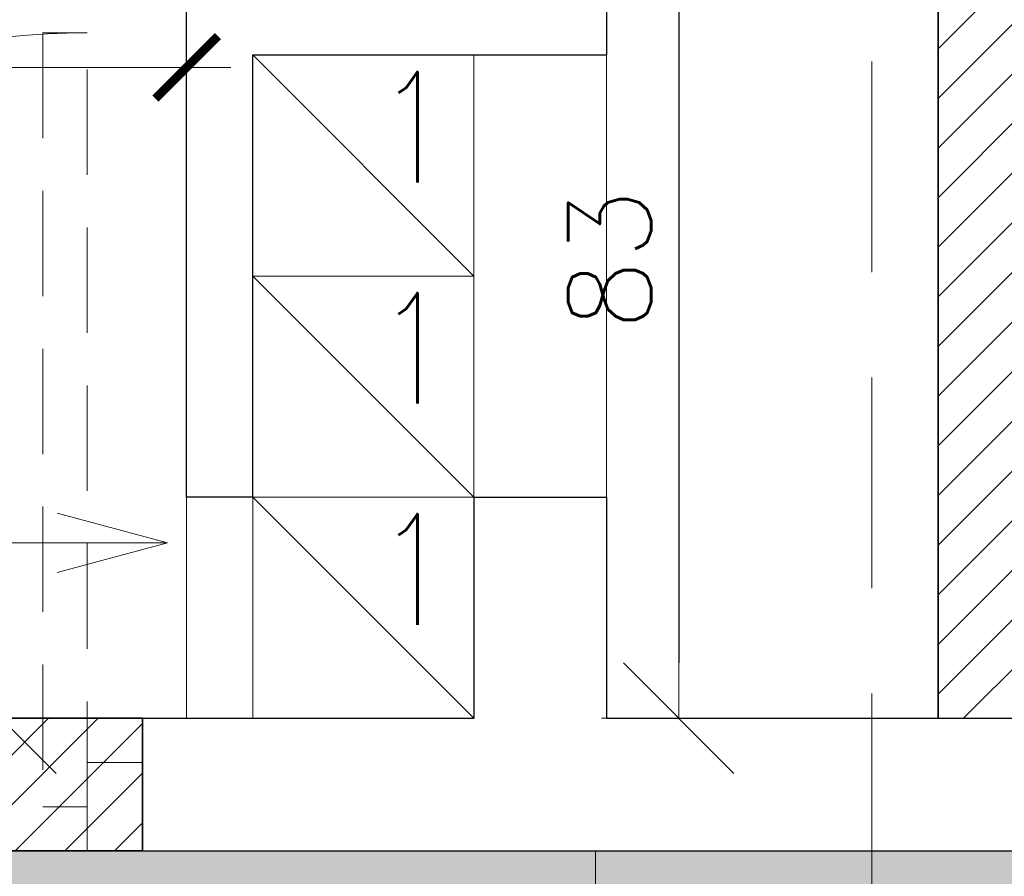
# Model space of a CAD drawing. Header units: millimetres. Extents: x 15214 to 140083, y -437840 to -79279.
# Tile 432 of 656: x 59546 to 59636, y -194647 to -194569. Entities that reach past the tile are written whole.
import ezdxf

# ---------------------------------------------------------------- set-up
doc = ezdxf.new("R2010")
doc.units = ezdxf.units.MM
doc.linetypes.add('HIDDEN', pattern=[9.525, 6.35, -3.175])
doc.linetypes.add('HIDDEN2', pattern=[4.7625, 3.175, -1.5875])
doc.layers.get('0').update_dxf_attribs({"lineweight": 0})
for name, color, linetype, lineweight in [('!! 0 posadzki winyle 2', 43, 'Continuous', 9), ('Hatch', 4, 'Continuous', 5), ('Istn-sciany', 3, 'Continuous', 30), ('Istn-went', 5, 'Continuous', 13), ('Istn-widok', 1, 'Continuous', 15), ('Sciany', 2, 'Continuous', 35), ('WYMIAROWANIE', 1, 'Continuous', 13)]:
    doc.layers.add(name, color=color, linetype=linetype, lineweight=lineweight)
doc.layers.add('Powierzchnia', color=140, linetype='Continuous', lineweight=5, plot=False)
doc.layers.add('Wyburzenia', color=7, linetype='Continuous', lineweight=13, true_color=0xb0b0b0)
doc.styles.add('ARCHETYP', font='romans.shx', dxfattribs={"height": 15})
doc.styles.add('SIMPLEX', font='simplex.shx', dxfattribs={"width": 0.77})
doc.styles.add('TXT', font='simplex.shx')
doc.dimstyles.new('DIM50', dxfattribs={"dimscale": 5, "dimtxt": 2, "dimasz": 1, "dimexe": 0, "dimexo": 0, "dimgap": 0.5, "dimtad": 1, "dimdec": 4, "dimrnd": 0.5, "dimdsep": 46, "dimtxsty": 'TXT', "dimblk": 'TICK1', "dimblk1": 'TICK1', "dimblk2": 'TICK1', "dimsah": 1, "dimcen": 0, "dimse1": 1, "dimse2": 1, "dimclrd": 1, "dimclre": 7, "dimclrt": 9, "dimadec": 0, "dimazin": 0, "dimtfac": 1, "dimtdec": 4, "dimtmove": 2, "dimatfit": 3, "dimldrblk": 'TICK1', "dimfxl": 1, "dimtolj": 1, "dimarcsym": 0})
doc.dimstyles.new('OL PB 100', dxfattribs={"dimscale": 4, "dimtxt": 2.5, "dimasz": 0.1, "dimexe": 10, "dimexo": 10, "dimgap": 0.5, "dimtad": 1, "dimdec": 1, "dimrnd": 0.5, "dimzin": 9, "dimdsep": 46, "dimtxsty": 'SIMPLEX', "dimblk": 'thick_MSz', "dimcen": 0.05, "dimdle": 8, "dimse1": 1, "dimse2": 1, "dimclrd": 256, "dimclre": 256, "dimclrt": 3, "dimadec": 1, "dimazin": 2, "dimtfac": 1, "dimtdec": 1, "dimtix": 1, "dimtofl": 0, "dimtmove": 2, "dimatfit": 3, "dimldrblk": 'thick_MSz', "dimfxl": 10, "dimfxlon": 1, "dimtolj": 1, "dimlwd": -1, "dimlwe": -1, "dimarcsym": 0})

# ---------------------------------------------------------------- blocks, each defined once
blk = doc.blocks.new('TICK1')
at = {"color": 0}
for p, q in [((0, -1.4), (0, 1.4)), ((0, 0), (-1, 0))]:
    blk.add_line(p, q, dxfattribs=at)
at = {"color": 2}
blk.add_line((-1, -1), (1, 1), dxfattribs=at)
blk = doc.blocks.new('*D95')
at = {"layer": 'DEFPOINTS', "color": 0, "transparency": 16777216}
for p in [(59561.567, -194549.588), (59544.751, -194632.588), (59561.567, -194632.588)]:
    blk.add_point(p, dxfattribs=at)
at = {"layer": 'WYMIAROWANIE', "color": 1, "lineweight": -2, "transparency": 16777216}
blk.add_line((59544.751, -194554.588), (59544.751, -194627.588), dxfattribs=at)
at = {"layer": 'WYMIAROWANIE', "color": 1, "lineweight": -2, "transparency": 16777216, "xscale": 5, "yscale": 5, "zscale": 5}
for p, rotation in [((59544.751, -194549.588), 90), ((59544.751, -194632.588), 270)]:
    blk.add_blockref('TICK1', p, dxfattribs=dict(at, rotation=rotation))
at = {"layer": 'WYMIAROWANIE', "color": 9, "transparency": 16777216, "insert": (59538.501, -194591.088), "char_height": 7.5, "attachment_point": 5, "rotation": 90, "style": 'TXT'}
blk.add_mtext('\\A1;83', dxfattribs=at)
blk = doc.blocks.new('thick_MSz')
for p, q in [((0, 15), (0, -15)), ((-10, 0), (10, 0))]:
    blk.add_line(p, q)
at = {"const_width": 2, "elevation": 2}
blk.add_lwpolyline([(-7.07, -7.07), (7.07, 7.07)], dxfattribs=at)
blk = doc.blocks.new('*D1503')
at = {"layer": 'DEFPOINTS', "color": 0, "transparency": 16777216}
for p in [(59561.567, -194573.721), (59520.567, -194614.588), (59561.567, -194614.588)]:
    blk.add_point(p, dxfattribs=at)
at = {"layer": 'WYMIAROWANIE', "transparency": 16777216}
blk.add_line((59520.967, -194573.721), (59561.167, -194573.721), dxfattribs=at)
at = {"layer": 'WYMIAROWANIE', "transparency": 16777216, "xscale": 0.4, "yscale": 0.4, "zscale": 0.4, "rotation": 180}
blk.add_blockref('thick_MSz', (59520.567, -194573.721), dxfattribs=at)
at = {"layer": 'WYMIAROWANIE', "transparency": 16777216, "xscale": 0.4, "yscale": 0.4, "zscale": 0.4}
blk.add_blockref('thick_MSz', (59561.567, -194573.721), dxfattribs=at)
at = {"layer": 'WYMIAROWANIE', "color": 3, "transparency": 16777216, "insert": (59541.067, -194566.721), "char_height": 10, "attachment_point": 5, "style": 'SIMPLEX'}
blk.add_mtext('\\A1;41', dxfattribs=at)
blk = doc.blocks.new('*D1504')
at = {"layer": 'DEFPOINTS', "color": 0, "transparency": 16777216}
for p in [(59629.567, -194549.588), (59606.102, -194632.588), (59629.567, -194632.588)]:
    blk.add_point(p, dxfattribs=at)
at = {"layer": 'WYMIAROWANIE', "color": 1, "lineweight": -2, "transparency": 16777216}
blk.add_line((59606.102, -194554.588), (59606.102, -194627.588), dxfattribs=at)
at = {"layer": 'WYMIAROWANIE', "color": 1, "lineweight": -2, "transparency": 16777216, "xscale": 5, "yscale": 5, "zscale": 5}
for p, rotation in [((59606.102, -194549.588), 90), ((59606.102, -194632.588), 270)]:
    blk.add_blockref('TICK1', p, dxfattribs=dict(at, rotation=rotation))
at = {"layer": 'WYMIAROWANIE', "color": 9, "transparency": 16777216, "insert": (59599.852, -194591.088), "char_height": 7.5, "attachment_point": 5, "rotation": 90, "style": 'TXT'}
blk.add_mtext('\\A1;83', dxfattribs=at)

msp = doc.modelspace()

# ---------------------------------------------------------------- hatches: boundary and pattern name
at = {"layer": '!! 0 posadzki winyle 2'}
h = msp.add_hatch(dxfattribs=at)
h.set_pattern_fill('BRASS', color=256, scale=5, angle=30, style=0)
h.paths.add_polyline_path([(59317.56735, -194919.5883), (59317.56735, -194644.5883), (61998.56735, -194644.5883), (61998.57394, -194701.5883), (62900.56735, -194701.5883), (62900.56735, -194919.5883), (62470.56735, -194919.5883), (62470.56735, -194901.5883), (62331.56735, -194901.5883), (62331.56735, -194919.5883), (62093.56735, -194919.5883), (62093.56735, -194901.5883), (61998.57394, -194901.5883), (61996.06735, -195580.5883), (62000.06735, -195580.5883), (61424.56735, -195580.5883), (61124.56735, -195580.5883), (61124.56735, -195396.5883), (61124.56735, -195366.5883), (61124.56735, -195224.5883), (61219.56735, -195224.5883), (61314.56735, -195224.5883), (61314.56735, -194919.5883)])
at = {"layer": 'Hatch'}
h = msp.add_hatch(dxfattribs=at)
h.set_pattern_fill('ANSI31', color=256)
h.set_pattern_definition([(45, (0, 7), (-2.24506403, 2.24506403), [])])
h.paths.add_polyline_path([(59629.56735, -194461.5883), (59641.56735, -194461.5883), (59641.56735, -194632.5883), (59629.56735, -194632.5883)])
h = msp.add_hatch(dxfattribs=at)
h.set_pattern_fill('ANSI31', color=256)
h.paths.add_polyline_path([(59557.56735, -194632.5883), (59477.56735, -194632.5883), (59477.56735, -194644.5883), (59557.56735, -194644.5883)])

# ---------------------------------------------------------------- linework, layer by layer
at = {"layer": 'Istn-sciany'}
for points in [[(59561.56735, -194612.5883), (59561.56735, -194566.5883)], [(59599.56735, -194566.5883), (59599.56735, -194572.5883)], [(59567.56735, -194612.5883), (59567.56735, -194572.5883)], [(59567.56735, -194572.5883), (59599.56735, -194572.5883)], [(59567.56735, -194612.5883), (59561.56735, -194612.5883)], [(59587.56735, -194612.5883), (59587.56735, -194632.5883)], [(59587.56735, -194612.5883), (59599.56735, -194612.5883)], [(59599.56735, -194612.5883), (59599.56735, -194632.5883)], [(59557.56735, -194632.5883), (59587.56735, -194632.5883)], [(59557.56735, -194632.5883), (59557.56735, -194644.5883)], [(59599.56735, -194632.5883), (59690.56735, -194632.5883)], [(59557.56735, -194644.5883), (59690.56735, -194644.5883)]]:
    msp.add_lwpolyline(points, dxfattribs=at)
at = {"layer": 'Istn-went'}
for points in [[(59567.56735, -194592.5883), (59587.56735, -194592.5883), (59587.56735, -194572.5883), (59567.56735, -194572.5883)], [(59567.56735, -194612.5883), (59587.56735, -194612.5883), (59587.56735, -194592.5883), (59567.56735, -194592.5883)], [(59567.56735, -194632.5883), (59587.56735, -194632.5883), (59587.56735, -194612.5883), (59567.56735, -194612.5883)]]:
    msp.add_lwpolyline(points, close=True, dxfattribs=at)
for points in [[(59567.56735, -194572.5883), (59587.56735, -194592.5883)], [(59599.56735, -194572.5883), (59599.56735, -194612.5883)], [(59567.56735, -194592.5883), (59587.56735, -194612.5883)], [(59561.56735, -194612.5883), (59561.56735, -194632.5883)], [(59567.56735, -194612.5883), (59587.56735, -194632.5883)], [(59559.84729, -194616.71793), (59549.84729, -194614.03844)], [(59519.80077, -194616.71793), (59559.84729, -194616.71793)], [(59559.84729, -194616.71793), (59549.84729, -194619.39742)]]:
    msp.add_lwpolyline(points, dxfattribs=at)
at = {"layer": 'Istn-widok', "linetype": 'HIDDEN', "ltscale": 3}
for p, q in [((59623.57394, -194344.5883), (59623.57394, -194919.5883)), ((59598.57394, -194644.5883), (59598.57394, -194919.5883))]:
    msp.add_line(p, q, dxfattribs=at)
at = {"layer": 'Powierzchnia'}
msp.add_lwpolyline([(61424.56735, -195580.5883), (61124.56735, -195580.5883), (61124.56735, -195580.5883), (61124.56735, -195396.5883), (61124.56735, -195366.5883), (61124.56735, -195224.5883), (61124.56735, -195224.5883), (61219.56735, -195224.5883), (61314.56735, -195224.5883), (61314.56735, -194919.5883), (59317.56735, -194919.5883), (59317.56735, -194644.5883), (61998.56735, -194644.5883)], dxfattribs=at)
at = {"layer": 'Sciany'}
msp.add_lwpolyline([(59629.56735, -194632.5883), (59629.56735, -194461.5883)], dxfattribs=at)
msp.add_lwpolyline([(59557.56735, -194632.5883), (59477.56735, -194632.5883), (59477.56735, -194644.5883), (59557.56735, -194644.5883)], close=True, dxfattribs=at)
at = {"layer": 'Wyburzenia', "linetype": 'HIDDEN2', "ltscale": 3}
msp.add_lwpolyline([(59599.56735, -194344.5883), (59599.56735, -194572.5883)], dxfattribs=at)
for points in [[(59548.56735, -194570.5883), (59548.56735, -194640.5883), (59552.56735, -194640.5883), (59552.56735, -194570.5883)], [(59552.56735, -194636.5883), (59557.56735, -194636.5883), (59557.56735, -194644.5883), (59552.56735, -194644.5883)]]:
    msp.add_lwpolyline(points, close=True, dxfattribs=at)
msp.add_arc((59552.56735, -194640.5883), 70, 90, 180, dxfattribs=at)
at = {"layer": 'WYMIAROWANIE'}
msp.add_lwpolyline([(59629.56735, -194461.5883), (59641.56735, -194461.5883), (59641.56735, -194632.5883), (59629.56735, -194632.5883)], close=True, dxfattribs=at)

# ---------------------------------------------------------------- texts
at = {"layer": 'Istn-went', "style": 'ARCHETYP', "width": 0.8}
for p in [(59578.68792, -194584.12797), (59578.68792, -194604.12797), (59578.68792, -194624.12797)]:
    msp.add_text('1', height=10, rotation=0, dxfattribs=at).set_placement(p)

# ---------------------------------------------------------------- dimensions: what is measured, and where the dimension line sits
at = {"layer": 'WYMIAROWANIE'}
for base, p1, p2, picture, middle in [((59544.75095, -194632.5883), (59561.56735, -194549.5883), (59561.56735, -194632.5883), '*D95', (59538.50095, -194591.0883)), ((59606.10201, -194632.5883), (59629.56735, -194549.5883), (59629.56735, -194632.5883), '*D1504', (59599.85201, -194591.0883))]:
    dim = msp.add_linear_dim(base=base, p1=p1, p2=p2, angle=90, dimstyle='DIM50', override={"dimtxt": 1.5, "dimfxl": 0}, dxfattribs=at)
    dim.commit()
    dim.dimension.update_dxf_attribs({"geometry": picture, "text_midpoint": middle})
dim = msp.add_linear_dim(base=(59561.56735, -194573.7211), p1=(59520.56735, -194614.5883), p2=(59561.56735, -194614.5883), dimstyle='OL PB 100', dxfattribs=at)
dim.commit()
dim.dimension.update_dxf_attribs({"geometry": '*D1503', "text_midpoint": (59541.06735, -194566.7211)})

doc.saveas('drawing.dxf')
